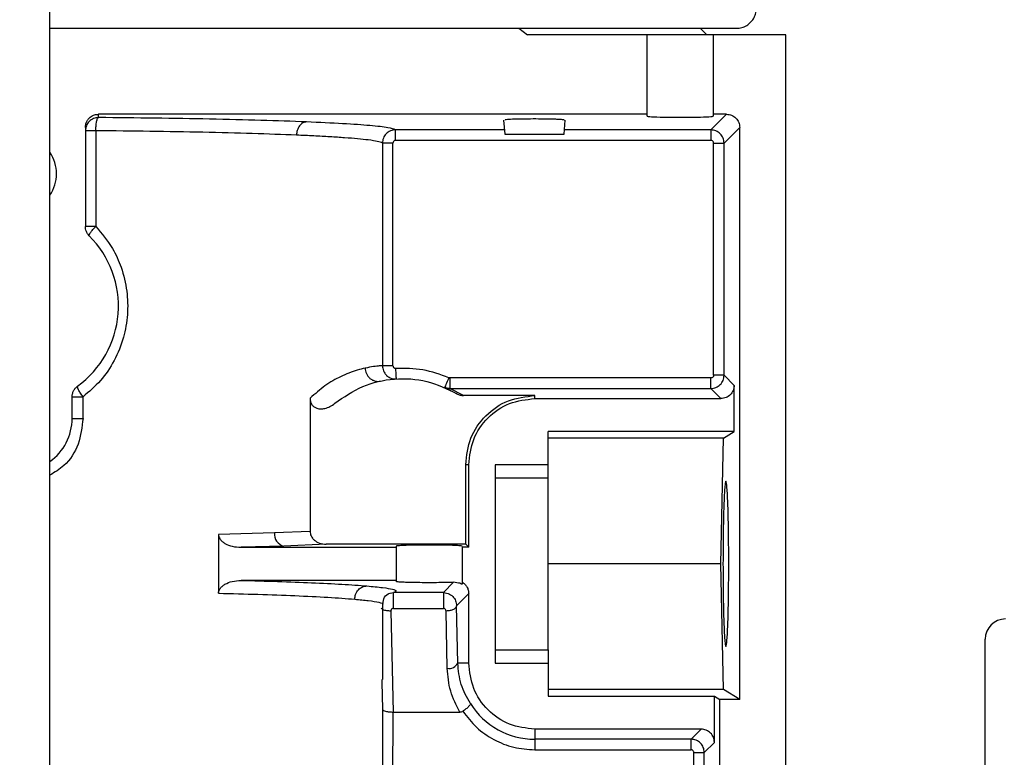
# Model space of a CAD drawing. Header units: inches. Extents: x 170 to 312, y 215 to 248.
# Tile 395 of 410: x 274.795 to 274.979, y 244.255 to 244.392. Entities that reach past the tile are written whole.
import ezdxf

# ---------------------------------------------------------------- set-up
doc = ezdxf.new("R2010")
doc.units = ezdxf.units.IN
doc.header["$LTSCALE"] = 0.25
doc.header["$MEASUREMENT"] = 0
doc.layers.add('ANNOTATIONS', color=1, linetype='Continuous')
doc.layers.add('STANDARD MOTOR LH', color=7, linetype='Continuous')
doc.styles.add('ARIAL', font='arial.ttf', dxfattribs={"height": 0.09375})
doc.dimstyles.new('STANDARD$0', dxfattribs={"dimtxt": 0.09375, "dimasz": 0.09375, "dimexe": 0.03125, "dimexo": 0.046875, "dimgap": 0.09, "dimtad": 0, "dimtih": 1, "dimtoh": 1, "dimdec": 4, "dimzin": 0, "dimdsep": 46, "dimtxsty": 'ARIAL', "dimcen": 0.09, "dimadec": 0, "dimazin": 0, "dimtfac": 1, "dimtdec": 4, "dimtofl": 0, "dimtmove": 0, "dimatfit": 1, "dimfxl": 1, "dimtolj": 1, "dimtzin": 0, "dimarcsym": 0})

# ---------------------------------------------------------------- blocks, each defined once
blk = doc.blocks.new('*D124')
at = {"layer": 'ANNOTATIONS', "color": 0, "lineweight": -2, "transparency": 16777216}
for p, q in [((274.3843868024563, 244.6669539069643), (274.3843868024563, 245.2745744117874)), ((275.5850741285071, 243.2737009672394), (275.5850741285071, 245.2745744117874)), ((274.4781368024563, 245.2433244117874), (274.8036343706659, 245.2433244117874)), ((275.4913241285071, 245.2433244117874), (275.1658265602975, 245.2433244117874))]:
    blk.add_line(p, q, dxfattribs=at)
at = {"layer": 'ANNOTATIONS', "color": 0, "transparency": 16777216}
for points in [[(274.4781368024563, 245.2589494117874), (274.4781368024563, 245.2276994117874), (274.3843868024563, 245.2433244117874)], [(275.4913241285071, 245.2589494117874), (275.4913241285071, 245.2276994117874), (275.5850741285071, 245.2433244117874)]]:
    blk.add_solid(points, dxfattribs=at)
at = {"layer": 'defpoints', "color": 0, "transparency": 16777216}
for p in [(274.3843868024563, 245.2433244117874), (274.3843868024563, 244.6200789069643), (275.5850741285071, 243.2268259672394)]:
    blk.add_point(p, dxfattribs=at)
at = {"layer": 'ANNOTATIONS', "color": 0, "transparency": 16777216, "insert": (274.9847304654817, 245.2433244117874), "char_height": 0.09375, "attachment_point": 5, "style": 'ARIAL'}
blk.add_mtext('\\A1;20"', dxfattribs=at)
blk = doc.blocks.new('*D125')
at = {"layer": 'ANNOTATIONS', "color": 0, "lineweight": -2, "transparency": 16777216}
for p, q in [((274.5225741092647, 244.2716909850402), (274.5225741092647, 244.8408606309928)), ((275.5850741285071, 243.2737009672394), (275.5850741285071, 244.8408606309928)), ((274.6163241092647, 244.8096106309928), (274.7687141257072, 244.8096106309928)), ((275.4913241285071, 244.8096106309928), (275.3389341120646, 244.8096106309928))]:
    blk.add_line(p, q, dxfattribs=at)
at = {"layer": 'ANNOTATIONS', "color": 0, "transparency": 16777216}
for points in [[(274.6163241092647, 244.8252356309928), (274.6163241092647, 244.7939856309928), (274.5225741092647, 244.8096106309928)], [(275.4913241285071, 244.8252356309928), (275.4913241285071, 244.7939856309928), (275.5850741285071, 244.8096106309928)]]:
    blk.add_solid(points, dxfattribs=at)
at = {"layer": 'defpoints', "color": 0, "transparency": 16777216}
for p in [(275.5850741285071, 244.8096106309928), (274.5225741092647, 244.2248159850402), (275.5850741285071, 243.2268259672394)]:
    blk.add_point(p, dxfattribs=at)
at = {"layer": 'ANNOTATIONS', "color": 0, "transparency": 16777216, "insert": (275.0538241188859, 244.8096106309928), "char_height": 0.09375, "attachment_point": 5, "style": 'ARIAL'}
blk.add_mtext('\\A1;17 3/8"', dxfattribs=at)

msp = doc.modelspace()

# ---------------------------------------------------------------- linework, layer by layer
at = {"layer": 'STANDARD MOTOR LH'}
for p, q in [((274.8008979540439, 244.208387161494), (274.8008979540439, 244.4065121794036)), ((274.8008979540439, 244.39033503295), (274.92869513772, 244.39033503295)), ((274.8881661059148, 244.39033503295), (274.8898363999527, 244.3891048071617)), ((274.9379225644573, 244.3891048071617), (274.8898363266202, 244.3891048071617)), ((274.9120859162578, 244.3739971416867), (274.9120859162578, 244.3891048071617)), ((274.9231588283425, 244.3891048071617), (274.9219284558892, 244.39033503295)), ((274.9243890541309, 244.3891048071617), (274.9243890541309, 244.3739971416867)), ((274.9379225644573, 243.8772939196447), (274.9379225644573, 244.3891048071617)), ((274.8099697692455, 244.3737243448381), (274.8099697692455, 244.374340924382)), ((274.9120859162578, 244.374340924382), (274.8099697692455, 244.374340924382)), ((274.9268511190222, 244.374340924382), (274.9239530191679, 244.3714428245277)), ((274.9268511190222, 244.374340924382), (274.9243890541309, 244.374340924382)), ((274.8853648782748, 244.3732667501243), (274.8855938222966, 244.370650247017)), ((274.896605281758, 244.370650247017), (274.8968342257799, 244.3732667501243)), ((274.8075091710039, 244.3718787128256), (274.8075091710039, 244.353476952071)), ((274.8094517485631, 244.3712656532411), (274.8094517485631, 244.353476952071)), ((274.8652601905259, 244.3694757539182), (274.8652601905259, 244.3714428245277)), ((274.8855244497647, 244.3714428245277), (274.8652601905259, 244.3714428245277)), ((274.8855938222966, 244.370650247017), (274.896605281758, 244.370650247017)), ((274.9239530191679, 244.3714428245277), (274.89667465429, 244.3714428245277)), ((274.9239530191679, 244.3714428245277), (274.9239530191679, 244.3694757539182)), ((274.9264121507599, 244.3689835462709), (274.9293102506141, 244.3718816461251)), ((274.9293102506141, 244.2654445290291), (274.9293102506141, 244.3718816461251)), ((274.8628018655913, 244.3689841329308), (274.8628018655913, 244.3275506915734)), ((274.8647682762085, 244.3275506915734), (274.8647682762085, 244.3689841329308)), ((274.9239530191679, 244.3694757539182), (274.8652601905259, 244.3694757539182)), ((274.9244449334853, 244.3689835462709), (274.9264121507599, 244.3689835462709)), ((274.9244449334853, 244.3257637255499), (274.9244449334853, 244.3689835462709)), ((274.9264121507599, 244.3257637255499), (274.9264121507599, 244.3689835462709)), ((274.8647682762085, 244.3275506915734), (274.8628018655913, 244.3275506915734)), ((274.8753687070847, 244.3252715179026), (274.8751717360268, 244.3253125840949)), ((274.8753687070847, 244.3252715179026), (274.8753687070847, 244.3233044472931)), ((274.9239530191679, 244.3252715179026), (274.8753687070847, 244.3252715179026)), ((274.9264121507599, 244.3257637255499), (274.9244449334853, 244.3257637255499)), ((274.9282791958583, 244.3238963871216), (274.9264121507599, 244.3257637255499)), ((274.876655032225, 244.3223452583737), (274.8743891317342, 244.3235062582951)), ((274.8779213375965, 244.3219961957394), (274.8753687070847, 244.3233044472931)), ((274.8753687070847, 244.3233044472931), (274.9239530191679, 244.3233044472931)), ((274.9258200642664, 244.3214371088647), (274.9239530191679, 244.3233044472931)), ((274.9282791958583, 244.3152859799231), (274.9282791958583, 244.3238963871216)), ((274.8050484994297, 244.3177464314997), (274.8050484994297, 244.3217480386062)), ((274.8070774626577, 244.3177464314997), (274.8070774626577, 244.3217480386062)), ((274.8493398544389, 244.3214957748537), (274.8493398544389, 244.2967246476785)), ((274.891170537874, 244.3219961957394), (274.8779213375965, 244.3219961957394)), ((274.891170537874, 244.3214371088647), (274.891170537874, 244.3219961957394)), ((274.891170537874, 244.3214371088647), (274.9258200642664, 244.3214371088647)), ((274.9282791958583, 244.3152859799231), (274.8936312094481, 244.3152859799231)), ((274.8936312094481, 244.3066538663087), (274.8936312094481, 244.3152859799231)), ((274.9262612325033, 244.3140557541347), (274.8936312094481, 244.3140557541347)), ((274.925789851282, 244.2906797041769), (274.9262612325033, 244.3140557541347)), ((274.9262612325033, 244.3140557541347), (274.9282791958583, 244.3152859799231)), ((274.8788674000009, 244.3091342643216), (274.878308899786, 244.3091342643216)), ((274.878308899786, 244.2943140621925), (274.878308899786, 244.3091342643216)), ((274.8788674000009, 244.2937555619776), (274.8788674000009, 244.3091342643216)), ((274.8936312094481, 244.3091342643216), (274.8837886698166, 244.3091342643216)), ((274.8837886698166, 244.3091342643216), (274.8837886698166, 244.2722245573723)), ((274.8936312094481, 244.3066538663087), (274.8837886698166, 244.3066538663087)), ((274.8427192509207, 244.2964500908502), (274.8322995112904, 244.2961456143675)), ((274.8322995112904, 244.2961456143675), (274.8322995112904, 244.2852132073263)), ((274.8493398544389, 244.2967246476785), (274.8427192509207, 244.2964500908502)), ((274.8444470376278, 244.2939908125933), (274.8365008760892, 244.2937555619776)), ((274.8365008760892, 244.2937555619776), (274.8653339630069, 244.2937555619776)), ((274.8523247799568, 244.2943140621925), (274.8444470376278, 244.2939908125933)), ((274.878308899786, 244.2943140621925), (274.8523247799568, 244.2943140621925)), ((274.8653339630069, 244.2939702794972), (274.8653339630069, 244.2873891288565)), ((274.8788674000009, 244.2937555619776), (274.8776371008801, 244.2937555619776)), ((274.8776371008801, 244.2937555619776), (274.8776371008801, 244.2869209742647)), ((274.8788674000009, 244.2937555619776), (274.878308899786, 244.2943140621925)), ((274.925789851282, 244.2906797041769), (274.8936312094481, 244.2906797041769)), ((274.9262612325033, 244.267303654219), (274.925789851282, 244.2906797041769)), ((274.8653339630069, 244.2876038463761), (274.8365008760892, 244.2876038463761)), ((274.8741433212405, 244.2853387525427), (274.8760494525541, 244.2872448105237)), ((274.8639355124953, 244.285161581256), (274.8648552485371, 244.2853387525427)), ((274.8741433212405, 244.2853387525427), (274.8648552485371, 244.2853387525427)), ((274.8741433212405, 244.2853387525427), (274.8750546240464, 244.2851639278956)), ((274.8766121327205, 244.2828894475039), (274.8788674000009, 244.2851445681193)), ((274.8788674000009, 244.2722245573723), (274.8788674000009, 244.2851445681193)), ((274.8628732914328, 244.2691633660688), (274.8628732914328, 244.2831663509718)), ((274.8648552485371, 244.2823872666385), (274.8741433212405, 244.2823872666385)), ((274.8768271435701, 244.2722245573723), (274.8766121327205, 244.2828894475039)), ((274.8643903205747, 244.2819026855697), (274.8647741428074, 244.2631061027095)), ((274.874859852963, 244.2712407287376), (274.8746448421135, 244.2819050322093)), ((274.9750116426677, 244.0832326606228), (274.9750116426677, 244.2766696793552)), ((274.8837886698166, 244.2747049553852), (274.8936312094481, 244.2747049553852)), ((274.8936312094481, 244.2747049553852), (274.8936312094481, 244.2660734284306)), ((274.8788674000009, 244.2722245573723), (274.8768271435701, 244.2722245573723)), ((274.8837886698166, 244.2722245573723), (274.8936312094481, 244.2722245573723)), ((274.8626964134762, 244.2691633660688), (274.8627053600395, 244.2686934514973)), ((274.8627053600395, 244.2686934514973), (274.8628018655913, 244.2636335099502)), ((274.9262612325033, 244.267303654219), (274.8936312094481, 244.267303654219)), ((274.8936312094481, 244.2660734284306), (274.9245882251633, 244.2660734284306)), ((274.9245882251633, 244.2660734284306), (274.9256194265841, 244.2654445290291)), ((274.9245882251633, 244.2574624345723), (274.9245882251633, 244.2660734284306)), ((274.9293102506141, 244.2654445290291), (274.9262612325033, 244.267303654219)), ((274.9256194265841, 244.0944578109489), (274.9256194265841, 244.2654445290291)), ((274.9293102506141, 244.2654445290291), (274.9256194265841, 244.2654445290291)), ((274.8628018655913, 244.2636335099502), (274.8628018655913, 244.1860348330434)), ((274.8647682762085, 244.1860348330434), (274.8647741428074, 244.2631061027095)), ((274.8647741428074, 244.2631061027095), (274.8772224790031, 244.2631061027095)), ((274.9221290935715, 244.2599217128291), (274.891170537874, 244.2599217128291)), ((274.891170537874, 244.2599217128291), (274.891170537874, 244.2560873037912)), ((274.9202621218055, 244.2580543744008), (274.9221290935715, 244.2599217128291)), ((274.9202621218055, 244.2580543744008), (274.891170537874, 244.2580543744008)), ((274.922721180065, 244.2555956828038), (274.9245882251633, 244.2574624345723)), ((274.891170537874, 244.2560873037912), (274.9202621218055, 244.2560873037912)), ((274.9207539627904, 244.2555956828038), (274.922721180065, 244.2555956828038)), ((274.9207539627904, 244.1860348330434), (274.9207539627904, 244.2555956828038)), ((274.922721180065, 244.1860348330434), (274.922721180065, 244.2555956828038))]:
    msp.add_line(p, q, dxfattribs=at)
at = {"layer": 'STANDARD MOTOR LH', "flags": 128}
for points in [[(274.8008979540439, 244.3626922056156), (274.800926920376, 244.3632683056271), (274.8008979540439, 244.3638438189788)], [(274.8654057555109, 244.325094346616), (274.8654035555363, 244.3251318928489), (274.8653969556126, 244.3252439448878), (274.8653862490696, 244.3254252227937), (274.8653718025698, 244.3256698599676), (274.8653542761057, 244.3259672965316), (274.865334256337, 244.3263075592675), (274.8653124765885, 244.3266759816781), (274.8652898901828, 244.327059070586)], [(274.8751717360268, 244.3253125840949), (274.8750190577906, 244.3249600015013), (274.8748722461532, 244.324621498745), (274.8747369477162, 244.3243088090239), (274.8746183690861, 244.3240354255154), (274.8745210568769, 244.3238107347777), (274.8744487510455, 244.3236435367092), (274.8744042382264, 244.3235408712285), (274.8743892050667, 244.3235062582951)], [(274.8008979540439, 244.3171709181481), (274.800926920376, 244.3177464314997), (274.8008979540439, 244.3183219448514)]]:
    msp.add_lwpolyline(points, dxfattribs=at)
at = {"layer": 'STANDARD MOTOR LH'}
for centre, radius, start, end in [((274.7952059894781, 244.3632680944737), 0.006951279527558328, 324.9680286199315, 35.03197138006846), ((274.7952059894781, 244.3386617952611), 0.01845472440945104, 306.0318790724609, 45.09912784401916), ((274.7952059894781, 244.3177464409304), 0.009842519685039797, 305.3310622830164, 0), ((274.8449680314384, 244.2961934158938), 0.002263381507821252, 173.4884609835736, 256.6921055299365), ((274.9787615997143, 244.2766699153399), 0.003750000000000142, 90, 180), ((274.8751838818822, 244.2730517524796), 0.00183978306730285, 259.8559581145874, 333.2809781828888), ((274.8911705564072, 244.2722247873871), 0.0141701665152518, 212.1655892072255, 270.0000000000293)]:
    msp.add_arc(centre, radius, start, end, dxfattribs=at)
msp.add_ellipse((274.9182374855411, 244.3739972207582), major_axis=(0.006151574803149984, 0), ratio=0.03492076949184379, start_param=3.14159265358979, end_param=6.283185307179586, dxfattribs=at)
for points, knots in [([(274.92869513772, 244.39033503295), (274.9288704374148, 244.3903426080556), (274.9293719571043, 244.3903642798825), (274.9301904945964, 244.3906037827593), (274.9310581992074, 244.3911285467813), (274.931750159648, 244.3918743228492), (274.9321970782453, 244.3927439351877), (274.9324095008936, 244.3936383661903), (274.9323733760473, 244.3942192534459), (274.9323561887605, 244.3944956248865)], [0, 0, 0, 0, 0.08408039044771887, 0.2405478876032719, 0.4029379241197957, 0.5653971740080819, 0.7218773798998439, 0.8676763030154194, 1, 1, 1, 1]), ([(274.8075091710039, 244.3718787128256), (274.8075220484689, 244.372073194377), (274.8075477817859, 244.3724618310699), (274.8077531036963, 244.3729902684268), (274.8080458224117, 244.3734446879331), (274.8085050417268, 244.3738974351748), (274.809158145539, 244.3742669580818), (274.8097137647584, 244.3743175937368), (274.8099697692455, 244.374340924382)], [0, 0, 0, 0, 0.1509718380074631, 0.3016902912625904, 0.4351869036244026, 0.5690915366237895, 0.80145665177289, 1, 1, 1, 1]), ([(274.9268511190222, 244.374340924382), (274.9271734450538, 244.3743040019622), (274.9278180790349, 244.374230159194), (274.9286307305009, 244.3736613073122), (274.9291995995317, 244.3728485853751), (274.9292733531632, 244.3722040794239), (274.9293102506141, 244.3718816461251)], [0, 0, 0, 0, 0.2500359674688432, 0.5000579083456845, 0.7498890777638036, 1, 1, 1, 1]), ([(274.8099697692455, 244.3737243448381), (274.8096473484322, 244.3736873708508), (274.8090025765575, 244.3736134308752), (274.8081889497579, 244.37304525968), (274.8076201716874, 244.372232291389), (274.807546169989, 244.3715878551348), (274.8075091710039, 244.3712656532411)], [0, 0, 0, 0, 0.2500169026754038, 0.4999797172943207, 0.7500024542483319, 1, 1, 1, 1]), ([(274.8094517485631, 244.3712656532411), (274.8094608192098, 244.3715682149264), (274.8094796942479, 244.3721978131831), (274.8096005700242, 244.3730152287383), (274.8097726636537, 244.3735915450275), (274.8099057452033, 244.3736812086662), (274.8099697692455, 244.3737243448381)], [0, 0, 0, 0, 0.2399283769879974, 0.4992650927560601, 0.7591020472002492, 1, 1, 1, 1]), ([(274.8486904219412, 244.3729141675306), (274.8459442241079, 244.3730168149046), (274.8405352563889, 244.3732189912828), (274.8308610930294, 244.3734506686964), (274.820683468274, 244.3736260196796), (274.8135017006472, 244.3736919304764), (274.8099697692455, 244.3737243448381)], [0, 0, 0, 0, 0.2619288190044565, 0.5159003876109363, 0.7619239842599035, 1, 1, 1, 1]), ([(274.8486904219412, 244.3729141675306), (274.8484566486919, 244.3728751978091), (274.8480975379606, 244.3728153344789), (274.8476644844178, 244.3725019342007), (274.8473663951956, 244.3721846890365), (274.8471250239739, 244.3717930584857), (274.8468884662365, 244.371227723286), (274.8468432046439, 244.3707597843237), (274.8468137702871, 244.3704554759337)], [0, 0, 0, 0, 0.2405724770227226, 0.3695553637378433, 0.5010781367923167, 0.6325011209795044, 0.7610094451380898, 1, 1, 1, 1]), ([(274.8652601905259, 244.3714428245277), (274.8649033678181, 244.3715766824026), (274.864189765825, 244.3718443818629), (274.860727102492, 244.3722300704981), (274.8557361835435, 244.3725950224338), (274.851038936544, 244.3728077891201), (274.8486904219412, 244.3729141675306)], [0, 0, 0, 0, 0.2500142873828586, 0.4999981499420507, 0.7500106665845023, 1, 1, 1, 1]), ([(274.8883172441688, 244.3734351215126), (274.8877252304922, 244.3734204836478), (274.8865613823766, 244.3733917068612), (274.8856316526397, 244.3733256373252), (274.8856311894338, 244.3732828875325), (274.8856310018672, 244.3732655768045)], [0, 0, 0, 0, 0.3812141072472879, 0.7494342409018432, 1, 1, 1, 1]), ([(274.8965676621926, 244.373267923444), (274.8965964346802, 244.3732761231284), (274.8966709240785, 244.3732973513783), (274.8963619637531, 244.3733329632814), (274.8958646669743, 244.3733688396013), (274.8951276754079, 244.3734011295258), (274.8940122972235, 244.3734327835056), (274.8924079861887, 244.3734597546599), (274.8902787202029, 244.3734651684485), (274.8889941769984, 244.3734454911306), (274.8883172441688, 244.3734351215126)], [0, 0, 0, 0, 0.06245230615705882, 0.1616834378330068, 0.2677974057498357, 0.3690310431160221, 0.4654202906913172, 0.6428279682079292, 0.8117763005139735, 1, 1, 1, 1]), ([(274.8094517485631, 244.3712656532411), (274.8091849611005, 244.3712656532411), (274.8086514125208, 244.3712656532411), (274.8080222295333, 244.3712656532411), (274.807591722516, 244.3712656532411), (274.8075366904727, 244.3712656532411), (274.8075091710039, 244.3712656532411)], [0, 0, 0, 0, 0.2499543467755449, 0.4998840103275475, 0.74991067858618, 0.9999999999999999, 0.9999999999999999, 0.9999999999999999, 0.9999999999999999]), ([(274.8468137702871, 244.3704554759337), (274.84415915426, 244.3705576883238), (274.8389333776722, 244.3707588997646), (274.8295911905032, 244.3709898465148), (274.8197748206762, 244.3711659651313), (274.8128535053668, 244.371232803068), (274.8094517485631, 244.3712656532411)], [0, 0, 0, 0, 0.2623675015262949, 0.5164867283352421, 0.7623580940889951, 1, 1, 1, 1]), ([(274.8628018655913, 244.3689841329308), (274.8625629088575, 244.3690883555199), (274.8621199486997, 244.3692815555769), (274.8603831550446, 244.369543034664), (274.8582898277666, 244.3697663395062), (274.855878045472, 244.3699624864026), (274.8531214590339, 244.3701426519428), (274.8501287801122, 244.3703069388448), (274.847900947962, 244.3704067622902), (274.8468137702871, 244.3704554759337)], [0, 0, 0, 0, 0.1951916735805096, 0.3618317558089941, 0.4999451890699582, 0.6335687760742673, 0.7614528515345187, 0.8835894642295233, 1, 1, 1, 1]), ([(274.8652601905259, 244.3714428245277), (274.8650938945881, 244.3714327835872), (274.8647629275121, 244.3714127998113), (274.8641352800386, 244.3712095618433), (274.86345895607, 244.3707444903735), (274.8629081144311, 244.3699265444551), (274.8628370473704, 244.3692961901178), (274.8628018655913, 244.3689841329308)], [0, 0, 0, 0, 0.129741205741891, 0.2582147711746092, 0.5103244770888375, 0.7575859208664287, 0.9999999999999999, 0.9999999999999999, 0.9999999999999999, 0.9999999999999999]), ([(274.9264121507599, 244.3689835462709), (274.9263749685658, 244.3693055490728), (274.9263006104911, 244.3699495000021), (274.9257319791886, 244.3707619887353), (274.9249193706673, 244.3713306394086), (274.9242751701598, 244.3714054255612), (274.9239530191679, 244.3714428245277)], [0, 0, 0, 0, 0.2499591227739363, 0.4998758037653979, 0.7498985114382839, 1, 1, 1, 1]), ([(274.8647682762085, 244.3689841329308), (274.8645178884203, 244.3689841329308), (274.8640171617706, 244.3689841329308), (274.8633788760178, 244.3689841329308), (274.8629198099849, 244.3689841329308), (274.8628411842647, 244.3689841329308), (274.8628018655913, 244.3689841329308)], [0, 0, 0, 0, 0.2500501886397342, 0.500051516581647, 0.7499887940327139, 1, 1, 1, 1]), ([(274.8652601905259, 244.3694757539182), (274.8651952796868, 244.3694687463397), (274.8650658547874, 244.3694547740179), (274.8649052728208, 244.3693391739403), (274.8647888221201, 244.369178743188), (274.8647751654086, 244.3690493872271), (274.8647682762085, 244.3689841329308)], [0, 0, 0, 0, 0.2509343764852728, 0.5003348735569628, 0.7479412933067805, 1, 1, 1, 1]), ([(274.9244449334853, 244.3689835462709), (274.9244379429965, 244.3690485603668), (274.924424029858, 244.3691779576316), (274.9243084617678, 244.3693386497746), (274.9241479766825, 244.3694552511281), (274.9240183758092, 244.3694688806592), (274.9239530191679, 244.3694757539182)], [0, 0, 0, 0, 0.2511208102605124, 0.4998046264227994, 0.7477556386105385, 1, 1, 1, 1]), ([(274.8094517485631, 244.353476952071), (274.8105575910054, 244.3521608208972), (274.8124929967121, 244.3498573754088), (274.8143463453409, 244.3456954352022), (274.8153581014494, 244.3415229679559), (274.8154736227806, 244.3370823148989), (274.8147079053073, 244.3326655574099), (274.8130102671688, 244.328478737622), (274.810470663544, 244.3246621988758), (274.8082030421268, 244.3227147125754), (274.8070774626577, 244.3217480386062)], [0, 0, 0, 0, 0.1439296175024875, 0.2519004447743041, 0.3784636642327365, 0.4998888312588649, 0.6188004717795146, 0.749422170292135, 0.8756206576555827, 0.9999999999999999, 0.9999999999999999, 0.9999999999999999, 0.9999999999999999]), ([(274.8082328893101, 244.3517339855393), (274.8081249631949, 244.3518543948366), (274.807909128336, 244.3520951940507), (274.8076843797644, 244.3525278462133), (274.8075365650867, 244.3529924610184), (274.8075182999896, 244.3533154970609), (274.8075091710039, 244.353476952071)], [0, 0, 0, 0, 0.2499492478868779, 0.4998582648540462, 0.7500266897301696, 0.9999999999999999, 0.9999999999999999, 0.9999999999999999, 0.9999999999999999]), ([(274.8094517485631, 244.353476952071), (274.8091849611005, 244.353476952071), (274.8086514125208, 244.353476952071), (274.8080222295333, 244.353476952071), (274.807591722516, 244.353476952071), (274.8075366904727, 244.353476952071), (274.8075091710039, 244.353476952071)], [0, 0, 0, 0, 0.2499543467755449, 0.4998840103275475, 0.74991067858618, 0.9999999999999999, 0.9999999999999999, 0.9999999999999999, 0.9999999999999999]), ([(274.8082328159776, 244.3517339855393), (274.8082226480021, 244.3517836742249), (274.8082015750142, 244.3518866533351), (274.8084490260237, 244.3522992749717), (274.8088769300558, 244.3528534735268), (274.8092639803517, 244.3532732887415), (274.8094517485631, 244.353476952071)], [0, 0, 0, 0, 0.2402061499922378, 0.4978239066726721, 0.7563812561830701, 1, 1, 1, 1]), ([(274.8595941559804, 244.3270995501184), (274.8591216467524, 244.3269850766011), (274.8582184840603, 244.3267662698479), (274.8566398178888, 244.3262331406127), (274.8546657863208, 244.3253798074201), (274.8522286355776, 244.3240466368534), (274.8502675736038, 244.3223149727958), (274.8493398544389, 244.3214957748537)], [0, 0, 0, 0, 0.187897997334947, 0.3591516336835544, 0.5142880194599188, 0.7702243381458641, 1, 1, 1, 1]), ([(274.8628018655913, 244.3275506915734), (274.862648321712, 244.3275401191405), (274.8623488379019, 244.3275194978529), (274.8612524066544, 244.3274200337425), (274.8601429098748, 244.3272056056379), (274.8595941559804, 244.3270995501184)], [0, 0, 0, 0, 0.3471460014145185, 0.6771003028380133, 1, 1, 1, 1]), ([(274.8595941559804, 244.3270995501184), (274.8596068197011, 244.3269341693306), (274.8596331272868, 244.3265906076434), (274.8598054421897, 244.3260816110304), (274.8600869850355, 244.3255970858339), (274.8604787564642, 244.3251810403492), (274.8609500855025, 244.3248703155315), (274.8614603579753, 244.3246871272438), (274.8619698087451, 244.3246214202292), (274.8622937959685, 244.3246701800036), (274.8624497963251, 244.3246936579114)], [0, 0, 0, 0, 0.1141537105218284, 0.2371426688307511, 0.366758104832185, 0.4999579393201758, 0.6331737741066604, 0.7628223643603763, 0.8857985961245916, 1, 1, 1, 1]), ([(274.8628018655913, 244.3275506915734), (274.8628384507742, 244.3272244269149), (274.8628941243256, 244.3267279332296), (274.8632256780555, 244.3261405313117), (274.8636302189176, 244.3256649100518), (274.8641701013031, 244.3253111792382), (274.8648100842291, 244.3251026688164), (274.8651983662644, 244.325097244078), (274.8654057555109, 244.325094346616)], [0, 0, 0, 0, 0.2431251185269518, 0.369975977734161, 0.4998367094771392, 0.7098472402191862, 0.8450235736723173, 1, 1, 1, 1]), ([(274.8647682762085, 244.3275506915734), (274.8647755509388, 244.327483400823), (274.8647864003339, 244.3273830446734), (274.8648542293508, 244.3272660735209), (274.8649206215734, 244.3271901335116), (274.8649998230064, 244.3271279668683), (274.8651206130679, 244.3270671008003), (274.8652217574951, 244.3270623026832), (274.8652898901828, 244.327059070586)], [0, 0, 0, 0, 0.2498290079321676, 0.3725902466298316, 0.4999615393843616, 0.626300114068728, 0.7482691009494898, 1, 1, 1, 1]), ([(274.8751717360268, 244.3253125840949), (274.8735760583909, 244.3258939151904), (274.8703847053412, 244.327056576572), (274.8669881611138, 244.3270582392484), (274.8652898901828, 244.327059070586)], [0, 0, 0, 0, 0.5000003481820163, 1, 1, 1, 1]), ([(274.8539612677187, 244.320564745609), (274.8556320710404, 244.3217219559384), (274.8589736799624, 244.3240363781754), (274.8650029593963, 244.3253445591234), (274.8711626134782, 244.3249930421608), (274.8748242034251, 244.3232278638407), (274.876655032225, 244.3223452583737)], [0, 0, 0, 0, 0.2499997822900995, 0.4999999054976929, 0.7499953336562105, 1, 1, 1, 1]), ([(274.9239530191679, 244.3233044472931), (274.9242752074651, 244.3233415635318), (274.9249196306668, 244.3234158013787), (274.9257318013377, 244.3239853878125), (274.9263006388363, 244.3247977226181), (274.9263749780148, 244.3254417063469), (274.9264121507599, 244.3257637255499)], [0, 0, 0, 0, 0.250057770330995, 0.5001517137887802, 0.7500546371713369, 1, 1, 1, 1]), ([(274.9244449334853, 244.3257637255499), (274.9244380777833, 244.3256982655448), (274.9244245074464, 244.3255686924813), (274.924307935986, 244.3254080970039), (274.9241473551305, 244.3252924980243), (274.9240179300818, 244.325278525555), (274.9239530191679, 244.3252715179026)], [0, 0, 0, 0, 0.2526189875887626, 0.5000399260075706, 0.7492535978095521, 1, 1, 1, 1]), ([(274.9239530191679, 244.3233044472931), (274.9239530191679, 244.3233415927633), (274.9239530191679, 244.3234159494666), (274.9239530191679, 244.3238733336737), (274.9239530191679, 244.3245147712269), (274.9239530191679, 244.3250192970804), (274.9239530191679, 244.3252715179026)], [0, 0, 0, 0, 0.2497112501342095, 0.4998645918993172, 0.7499740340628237, 1, 1, 1, 1]), ([(274.8050484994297, 244.3217480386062), (274.8050616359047, 244.3219411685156), (274.8050879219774, 244.3223276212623), (274.8052984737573, 244.3228733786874), (274.8056160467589, 244.3233647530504), (274.8059131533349, 244.3236131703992), (274.8060617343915, 244.3237374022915)], [0, 0, 0, 0, 0.2498997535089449, 0.5000491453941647, 0.7499778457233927, 1, 1, 1, 1]), ([(274.8070774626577, 244.3217480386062), (274.8069160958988, 244.3219843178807), (274.8065817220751, 244.3224739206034), (274.806216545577, 244.3231163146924), (274.8060130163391, 244.3235882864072), (274.806045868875, 244.3236888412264), (274.8060617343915, 244.3237374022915)], [0, 0, 0, 0, 0.2413050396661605, 0.5000167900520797, 0.7585424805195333, 1, 1, 1, 1]), ([(274.8753687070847, 244.3233044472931), (274.8751996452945, 244.3233127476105), (274.8748626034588, 244.3233292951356), (274.8745466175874, 244.3234473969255), (274.8743891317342, 244.3235062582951)], [0, 0, 0, 0, 0.5016047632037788, 0.9999999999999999, 0.9999999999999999, 0.9999999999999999, 0.9999999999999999]), ([(274.9282791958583, 244.3238963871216), (274.9282422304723, 244.3235741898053), (274.9281682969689, 244.3229297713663), (274.9275999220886, 244.3221167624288), (274.9267867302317, 244.3215486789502), (274.9261423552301, 244.3214743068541), (274.9258200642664, 244.3214371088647)], [0, 0, 0, 0, 0.2499831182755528, 0.4999847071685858, 0.7499120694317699, 0.9999999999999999, 0.9999999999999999, 0.9999999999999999, 0.9999999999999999]), ([(274.8050484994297, 244.3217480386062), (274.8050774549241, 244.3217480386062), (274.805135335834, 244.3217480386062), (274.8055884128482, 244.3217480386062), (274.8062475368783, 244.3217480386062), (274.8068008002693, 244.3217480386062), (274.8070774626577, 244.3217480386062)], [0, 0, 0, 0, 0.2501776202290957, 0.5000953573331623, 0.7500199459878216, 1, 1, 1, 1]), ([(274.8493398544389, 244.3214957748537), (274.849354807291, 244.321275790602), (274.8493835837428, 244.3208524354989), (274.8496552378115, 244.320290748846), (274.8500715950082, 244.3198679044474), (274.8506374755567, 244.3195915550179), (274.8513367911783, 244.3194899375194), (274.8521663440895, 244.3196002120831), (274.8530873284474, 244.3199297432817), (274.8536578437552, 244.3203442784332), (274.8539612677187, 244.320564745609)], [0, 0, 0, 0, 0.1090806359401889, 0.2099234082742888, 0.3033181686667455, 0.4000163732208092, 0.5184826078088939, 0.6500666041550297, 0.8138907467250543, 1, 1, 1, 1]), ([(274.876655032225, 244.3223452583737), (274.8768541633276, 244.3222438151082), (274.8772524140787, 244.3220409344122), (274.877698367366, 244.3220111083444), (274.8779213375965, 244.3219961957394)], [0, 0, 0, 0, 0.5000143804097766, 1, 1, 1, 1]), ([(274.878308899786, 244.3091342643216), (274.8785021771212, 244.3108196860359), (274.8788887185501, 244.3141904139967), (274.881863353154, 244.3184414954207), (274.886114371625, 244.3214161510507), (274.8894851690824, 244.3218028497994), (274.891170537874, 244.3219961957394)], [0, 0, 0, 0, 0.250004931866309, 0.499992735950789, 0.750000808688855, 1, 1, 1, 1]), ([(274.8788674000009, 244.3091342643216), (274.8790523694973, 244.3107463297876), (274.8794223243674, 244.3139705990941), (274.8822671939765, 244.3180374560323), (274.8863340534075, 244.3208825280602), (274.8895583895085, 244.3212522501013), (274.891170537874, 244.3214371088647)], [0, 0, 0, 0, 0.2499886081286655, 0.4999986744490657, 0.7500023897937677, 1, 1, 1, 1]), ([(274.8070774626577, 244.3177464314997), (274.8068880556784, 244.3161304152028), (274.8065105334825, 244.3129094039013), (274.8041225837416, 244.3090795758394), (274.8018144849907, 244.3077233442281), (274.8008979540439, 244.3071847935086)], [0, 0, 0, 0, 0.3777405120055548, 0.7529048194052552, 1, 1, 1, 1]), ([(274.8050484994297, 244.3177464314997), (274.8050774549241, 244.3177464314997), (274.805135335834, 244.3177464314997), (274.8055884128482, 244.3177464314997), (274.8062475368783, 244.3177464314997), (274.8068008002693, 244.3177464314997), (274.8070774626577, 244.3177464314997)], [0, 0, 0, 0, 0.2501776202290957, 0.5000953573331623, 0.7500199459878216, 1, 1, 1, 1]), ([(274.8936312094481, 244.2747049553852), (274.8936312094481, 244.2750304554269), (274.8936312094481, 244.2756814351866), (274.8936312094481, 244.2794119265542), (274.8936312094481, 244.2845907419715), (274.8936312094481, 244.2906795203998), (274.8936312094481, 244.2967682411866), (274.8936312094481, 244.3019468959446), (274.8936312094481, 244.3056773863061), (274.8936312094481, 244.3063283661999), (274.8936312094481, 244.3066538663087)], [0, 0, 0, 0, 0.1250078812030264, 0.2500079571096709, 0.3749972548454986, 0.5000059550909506, 0.6250027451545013, 0.749992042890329, 0.8749921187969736, 1, 1, 1, 1]), ([(274.9272695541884, 244.2906797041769), (274.9272618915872, 244.2926399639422), (274.9272502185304, 244.2956261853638), (274.9271831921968, 244.2991999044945), (274.9271015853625, 244.3021282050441), (274.9269870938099, 244.3043900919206), (274.9268565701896, 244.3057726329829), (274.9267324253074, 244.3062111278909), (274.9266085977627, 244.3057724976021), (274.9264777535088, 244.3043900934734), (274.9263632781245, 244.3021282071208), (274.9262819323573, 244.2991999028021), (274.9262148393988, 244.2956261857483), (274.9262031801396, 244.2926399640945), (274.9261955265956, 244.2906797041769)], [0, 0, 0, 0, 0.1212352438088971, 0.1846874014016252, 0.2498621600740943, 0.3548174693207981, 0.4224307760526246, 0.5000121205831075, 0.57756919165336, 0.6451825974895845, 0.7501379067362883, 0.8153125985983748, 0.8787647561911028, 1, 1, 1, 1]), ([(274.8322995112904, 244.2961456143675), (274.8323130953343, 244.2960014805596), (274.8323410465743, 244.2957049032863), (274.832575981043, 244.2952608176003), (274.8329613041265, 244.2948326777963), (274.8337078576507, 244.2943193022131), (274.8349052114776, 244.2938596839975), (274.8359439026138, 244.2937919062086), (274.8365008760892, 244.2937555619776)], [0, 0, 0, 0, 0.08195346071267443, 0.1686317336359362, 0.2808639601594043, 0.4082541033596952, 0.6826903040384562, 1, 1, 1, 1]), ([(274.8493398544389, 244.2967246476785), (274.8493489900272, 244.2965801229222), (274.8493673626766, 244.2962894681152), (274.8495194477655, 244.2958630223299), (274.8497604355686, 244.2954586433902), (274.8502376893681, 244.2949478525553), (274.8510930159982, 244.2944340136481), (274.8518969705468, 244.2943557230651), (274.8523247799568, 244.2943140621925)], [0, 0, 0, 0, 0.1021663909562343, 0.205467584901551, 0.317137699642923, 0.4335134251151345, 0.6985547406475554, 1, 1, 1, 1]), ([(274.8776371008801, 244.2939702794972), (274.8776019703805, 244.2939874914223), (274.8775361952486, 244.2940197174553), (274.8769646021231, 244.294071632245), (274.8760659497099, 244.2941179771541), (274.8748932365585, 244.2941508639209), (274.8734645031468, 244.2941761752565), (274.8714855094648, 244.2941907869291), (274.8695065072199, 244.2941761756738), (274.8680777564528, 244.2941508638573), (274.8669050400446, 244.2941179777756), (274.8660064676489, 244.2940716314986), (274.8654348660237, 244.2940197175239), (274.8653690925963, 244.2939874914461), (274.8653339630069, 244.2939702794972)], [0, 0, 0, 0, 0.07754639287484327, 0.1451907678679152, 0.2501222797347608, 0.3152878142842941, 0.3787669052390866, 0.4999992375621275, 0.6212353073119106, 0.684714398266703, 0.7498799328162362, 0.8548092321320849, 0.9224536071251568, 1, 1, 1, 1]), ([(274.9261955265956, 244.2906797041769), (274.9262031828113, 244.2887194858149), (274.9262148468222, 244.2857331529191), (274.9262819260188, 244.2821590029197), (274.9263632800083, 244.2792307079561), (274.9264777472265, 244.2769683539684), (274.9266086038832, 244.2755873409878), (274.9267324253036, 244.275147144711), (274.9268565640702, 244.2755872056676), (274.9269871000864, 244.2769683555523), (274.9271015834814, 244.2792307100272), (274.9271831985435, 244.2821590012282), (274.9272502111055, 244.2857331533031), (274.9272618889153, 244.2887194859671), (274.9272695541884, 244.2906797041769)], [0, 0, 0, 0, 0.1212332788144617, 0.1846952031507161, 0.2498688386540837, 0.3548224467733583, 0.4224305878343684, 0.4999878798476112, 0.5775694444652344, 0.645177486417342, 0.7501310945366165, 0.8153047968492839, 0.8787667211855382, 0.9999999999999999, 0.9999999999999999, 0.9999999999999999, 0.9999999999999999]), ([(274.8322995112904, 244.2852132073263), (274.8323130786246, 244.2853564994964), (274.832341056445, 244.2856519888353), (274.8325733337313, 244.2860948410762), (274.8329564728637, 244.2865225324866), (274.8337028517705, 244.2870370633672), (274.8349018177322, 244.2874994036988), (274.8359433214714, 244.2875674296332), (274.8365008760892, 244.2876038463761)], [0, 0, 0, 0, 0.08149336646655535, 0.168051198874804, 0.2796028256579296, 0.4067031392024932, 0.6823867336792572, 1, 1, 1, 1]), ([(274.8365008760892, 244.2876038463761), (274.838803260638, 244.2875407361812), (274.8435474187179, 244.2874106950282), (274.849843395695, 244.2871703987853), (274.8556037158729, 244.2868898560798), (274.8584597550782, 244.2866766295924), (274.8599252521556, 244.2865672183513)], [0, 0, 0, 0, 0.229207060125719, 0.4722905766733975, 0.7292205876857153, 1, 1, 1, 1]), ([(274.8576544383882, 244.2841085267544), (274.8576881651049, 244.2844153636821), (274.8577400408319, 244.2848873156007), (274.8580254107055, 244.2854559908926), (274.8583185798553, 244.2858482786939), (274.8586809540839, 244.2861652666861), (274.8592058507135, 244.2864750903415), (274.8596417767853, 244.2865309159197), (274.8599252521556, 244.2865672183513)], [0, 0, 0, 0, 0.2395589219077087, 0.3684702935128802, 0.4999608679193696, 0.6314467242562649, 0.7603360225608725, 1, 1, 1, 1]), ([(274.8599252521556, 244.2865672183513), (274.8609770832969, 244.2864692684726), (274.8630807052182, 244.2862733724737), (274.8648198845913, 244.2859650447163), (274.8655758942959, 244.2856512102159), (274.8650954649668, 244.2854429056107), (274.8648552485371, 244.2853387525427)], [0, 0, 0, 0, 0.2500006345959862, 0.49999167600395, 0.7499940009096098, 1, 1, 1, 1]), ([(274.8760494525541, 244.2872448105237), (274.8755823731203, 244.2872296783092), (274.8746593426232, 244.2871997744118), (274.8728880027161, 244.287177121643), (274.8710682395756, 244.2871709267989), (274.8692701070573, 244.287185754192), (274.8677256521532, 244.2872150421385), (274.8664972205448, 244.28725918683), (274.865550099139, 244.2873161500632), (274.8654111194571, 244.2873630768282), (274.8653339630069, 244.2873891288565)], [0, 0, 0, 0, 0.1284300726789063, 0.2538002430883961, 0.3761780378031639, 0.4955453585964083, 0.6227106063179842, 0.7298086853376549, 0.849999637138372, 1, 1, 1, 1]), ([(274.8776371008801, 244.2869209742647), (274.8776155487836, 244.2869128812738), (274.8775709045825, 244.286896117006), (274.8771510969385, 244.2871170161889), (274.8764793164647, 244.2871949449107), (274.8760494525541, 244.2872448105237)], [0, 0, 0, 0, 0.2515511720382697, 0.5210769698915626, 1, 1, 1, 1]), ([(274.8776371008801, 244.2872747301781), (274.8778115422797, 244.2871563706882), (274.878159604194, 244.2869202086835), (274.8785473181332, 244.2864060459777), (274.8788173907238, 244.2858069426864), (274.8788506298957, 244.2853666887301), (274.8788674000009, 244.2851445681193)], [0, 0, 0, 0, 0.2446121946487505, 0.4880732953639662, 0.7417184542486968, 1, 1, 1, 1]), ([(274.8322995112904, 244.2852132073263), (274.8347894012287, 244.2851487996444), (274.8399337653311, 244.2850157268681), (274.8467787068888, 244.2847607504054), (274.8530424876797, 244.2844602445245), (274.8560883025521, 244.2842279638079), (274.8576544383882, 244.2841085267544)], [0, 0, 0, 0, 0.227465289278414, 0.4699662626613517, 0.7274605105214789, 1, 1, 1, 1]), ([(274.8628732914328, 244.283165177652), (274.8629418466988, 244.2836431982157), (274.8630801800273, 244.284607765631), (274.8637853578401, 244.2850242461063), (274.8641410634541, 244.2852343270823)], [0, 0, 0, 0, 0.4955802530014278, 1, 1, 1, 1]), ([(274.8648552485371, 244.2823872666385), (274.8648552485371, 244.2825398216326), (274.8648552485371, 244.2828448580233), (274.8648552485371, 244.2833549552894), (274.8648552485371, 244.283860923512), (274.8648552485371, 244.2843367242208), (274.8648552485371, 244.2847478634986), (274.8648552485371, 244.2850673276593), (274.8648552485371, 244.2852834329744), (274.8648552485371, 244.2853203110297), (274.8648552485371, 244.2853387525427)], [0, 0, 0, 0, 0.1250173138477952, 0.2499743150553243, 0.3751013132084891, 0.4999169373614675, 0.6250631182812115, 0.7500241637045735, 0.874995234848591, 0.9999999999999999, 0.9999999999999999, 0.9999999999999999, 0.9999999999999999]), ([(274.8741433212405, 244.2853387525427), (274.8741433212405, 244.2853203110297), (274.8741433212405, 244.2852834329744), (274.8741433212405, 244.2850673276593), (274.8741433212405, 244.2847478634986), (274.8741433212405, 244.2843367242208), (274.8741433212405, 244.283860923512), (274.8741433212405, 244.2833549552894), (274.8741433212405, 244.2828448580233), (274.8741433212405, 244.2825398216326), (274.8741433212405, 244.2823872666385)], [0, 0, 0, 0, 0.1250047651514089, 0.2499758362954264, 0.3749368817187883, 0.5000830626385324, 0.6248986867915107, 0.7500256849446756, 0.8749826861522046, 0.9999999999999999, 0.9999999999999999, 0.9999999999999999, 0.9999999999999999]), ([(274.8750546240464, 244.2851639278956), (274.8752030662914, 244.2850947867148), (274.8755047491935, 244.284954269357), (274.8760101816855, 244.284537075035), (274.8764974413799, 244.283852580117), (274.8765738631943, 244.2832108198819), (274.8766121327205, 244.2828894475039)], [0, 0, 0, 0, 0.167260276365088, 0.3399272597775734, 0.6694573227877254, 1, 1, 1, 1]), ([(274.8576544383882, 244.2841085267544), (274.8585488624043, 244.2840234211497), (274.8605414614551, 244.2838338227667), (274.8622452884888, 244.2835286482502), (274.8630240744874, 244.283296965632), (274.8628388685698, 244.2831771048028), (274.8628222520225, 244.2831663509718)], [0, 0, 0, 0, 0.2810953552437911, 0.6262246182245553, 0.9664651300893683, 0.9999999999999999, 0.9999999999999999, 0.9999999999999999, 0.9999999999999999]), ([(274.8643903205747, 244.2819026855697), (274.86412921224, 244.2819044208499), (274.8637262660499, 244.2819070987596), (274.8632459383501, 244.2820212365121), (274.8629235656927, 244.2821480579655), (274.8626810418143, 244.282297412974), (274.8625896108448, 244.2824122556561), (274.8625501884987, 244.2824617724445)], [0, 0, 0, 0, 0.3247930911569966, 0.5012254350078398, 0.6819630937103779, 0.8628718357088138, 1, 1, 1, 1]), ([(274.8648552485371, 244.2823872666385), (274.8648219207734, 244.2823852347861), (274.8647566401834, 244.2823812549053), (274.8646639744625, 244.2823531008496), (274.8645808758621, 244.2823071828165), (274.864485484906, 244.2822251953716), (274.8643970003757, 244.2820886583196), (274.8643925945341, 244.2819659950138), (274.8643903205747, 244.2819026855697)], [0, 0, 0, 0, 0.1226398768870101, 0.240220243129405, 0.3586514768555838, 0.4832530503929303, 0.7332946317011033, 1, 1, 1, 1]), ([(274.8746448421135, 244.2819050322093), (274.8746369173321, 244.2819680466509), (274.8746213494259, 244.2820918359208), (274.8745228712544, 244.2822254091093), (274.8744229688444, 244.282307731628), (274.8743373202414, 244.2823535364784), (274.8742430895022, 244.2823819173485), (274.8741769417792, 244.282385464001), (274.8741433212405, 244.2823872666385)], [0, 0, 0, 0, 0.2626240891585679, 0.5159141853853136, 0.641607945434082, 0.7607270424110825, 0.8783860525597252, 1, 1, 1, 1]), ([(274.8766121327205, 244.2828894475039), (274.8765760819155, 244.2827627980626), (274.8765039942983, 244.2825095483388), (274.8760460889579, 244.2821882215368), (274.875403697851, 244.2819591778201), (274.8748978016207, 244.2819230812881), (274.8746448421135, 244.2819050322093)], [0, 0, 0, 0, 0.2500136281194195, 0.4999302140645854, 0.7499538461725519, 1, 1, 1, 1]), ([(274.8791753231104, 244.2646812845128), (274.8785274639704, 244.2658461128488), (274.8771966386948, 244.268238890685), (274.8769524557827, 244.2708728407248), (274.8768271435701, 244.2722245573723)], [0, 0, 0, 0, 0.486810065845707, 0.9999999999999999, 0.9999999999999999, 0.9999999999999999, 0.9999999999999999]), ([(274.891170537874, 244.2599217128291), (274.8895583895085, 244.2601065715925), (274.8863340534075, 244.2604762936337), (274.8822671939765, 244.2633213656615), (274.8794223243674, 244.2673882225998), (274.8790523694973, 244.2706124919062), (274.8788674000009, 244.2722245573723)], [0, 0, 0, 0, 0.2499976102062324, 0.5000013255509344, 0.7500113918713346, 1, 1, 1, 1]), ([(274.8772224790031, 244.2631061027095), (274.8765621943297, 244.264385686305), (274.8752250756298, 244.2669769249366), (274.8749825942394, 244.2698077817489), (274.874859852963, 244.2712407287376)], [0, 0, 0, 0, 0.4938115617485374, 1, 1, 1, 1]), ([(274.8791753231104, 244.2646812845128), (274.8791752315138, 244.2646141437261), (274.8791750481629, 244.2644797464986), (274.8788738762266, 244.2641147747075), (274.8783869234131, 244.263683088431), (274.8779646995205, 244.2633945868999), (274.87775714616, 244.2632527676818)], [0, 0, 0, 0, 0.2494484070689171, 0.4993265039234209, 0.7538830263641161, 1, 1, 1, 1]), ([(274.8628018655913, 244.2636335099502), (274.8628191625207, 244.2635926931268), (274.8628514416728, 244.2635165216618), (274.8630421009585, 244.2633917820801), (274.8633304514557, 244.2632809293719), (274.8637070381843, 244.263198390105), (274.8641615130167, 244.2631282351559), (274.8645338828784, 244.2631147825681), (274.8647741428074, 244.2631061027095)], [0, 0, 0, 0, 0.1559010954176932, 0.2909392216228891, 0.4995579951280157, 0.6365054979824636, 0.765466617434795, 1, 1, 1, 1]), ([(274.8772224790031, 244.2631061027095), (274.8773200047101, 244.2631115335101), (274.8775089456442, 244.2631220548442), (274.8776762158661, 244.2632101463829), (274.87775714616, 244.2632527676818)], [0, 0, 0, 0, 0.5161703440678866, 1, 1, 1, 1]), ([(274.87775714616, 244.2632527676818), (274.8785688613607, 244.2622071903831), (274.880192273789, 244.2601160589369), (274.8834999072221, 244.2578655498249), (274.8872095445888, 244.2563678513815), (274.8898502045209, 244.2561808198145), (274.891170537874, 244.2560873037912)], [0, 0, 0, 0, 0.2500039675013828, 0.5000023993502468, 0.7500005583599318, 1, 1, 1, 1]), ([(274.9245882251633, 244.2574624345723), (274.9245513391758, 244.2577848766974), (274.9244776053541, 244.2584294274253), (274.923908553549, 244.2592419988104), (274.9230960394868, 244.2598109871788), (274.9224514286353, 244.2598848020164), (274.9221290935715, 244.2599217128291)], [0, 0, 0, 0, 0.2501136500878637, 0.4999685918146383, 0.7499613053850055, 1, 1, 1, 1]), ([(274.922721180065, 244.2555956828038), (274.9226839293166, 244.2559174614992), (274.9226093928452, 244.2565613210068), (274.9220412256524, 244.2573740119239), (274.9212285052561, 244.257942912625), (274.9205842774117, 244.2580172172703), (274.9202621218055, 244.2580543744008)], [0, 0, 0, 0, 0.2498263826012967, 0.4998873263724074, 0.7499113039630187, 1, 1, 1, 1]), ([(274.9202621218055, 244.2560873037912), (274.9202621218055, 244.2563395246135), (274.9202621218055, 244.2568440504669), (274.9202621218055, 244.2574854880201), (274.9202621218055, 244.2579428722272), (274.9202621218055, 244.2580172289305), (274.9202621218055, 244.2580543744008)], [0, 0, 0, 0, 0.2500259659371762, 0.5001354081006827, 0.7502887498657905, 1, 1, 1, 1]), ([(274.9207539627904, 244.2555956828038), (274.9207468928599, 244.255660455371), (274.9207327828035, 244.2557897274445), (274.920617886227, 244.2559507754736), (274.9204568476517, 244.2560666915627), (274.9203274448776, 244.2560803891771), (274.9202621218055, 244.2560873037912)], [0, 0, 0, 0, 0.2505282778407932, 0.5000004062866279, 0.7475980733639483, 1, 1, 1, 1])]:
    msp.add_open_spline(points, degree=3, knots=knots, dxfattribs=at)

# ---------------------------------------------------------------- dimensions: what is measured, and where the dimension line sits
at = {"layer": 'ANNOTATIONS'}
for base, p1, p2, text, picture, middle in [((274.3843868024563, 245.2433244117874), (275.5850741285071, 243.2268259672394), (274.3843868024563, 244.6200789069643), '20"', '*D124', (274.9847304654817, 245.2433244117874)), ((275.5850741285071, 244.8096106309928), (274.5225741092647, 244.2248159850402), (275.5850741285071, 243.2268259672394), '17 3/8"', '*D125', (275.0538241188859, 244.8096106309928))]:
    dim = msp.add_linear_dim(base=base, p1=p1, p2=p2, text=text, dimstyle='STANDARD$0', dxfattribs=at)
    dim.commit()
    dim.dimension.update_dxf_attribs({"geometry": picture, "text_midpoint": middle, "dimtype": 160})

doc.saveas('drawing.dxf')
